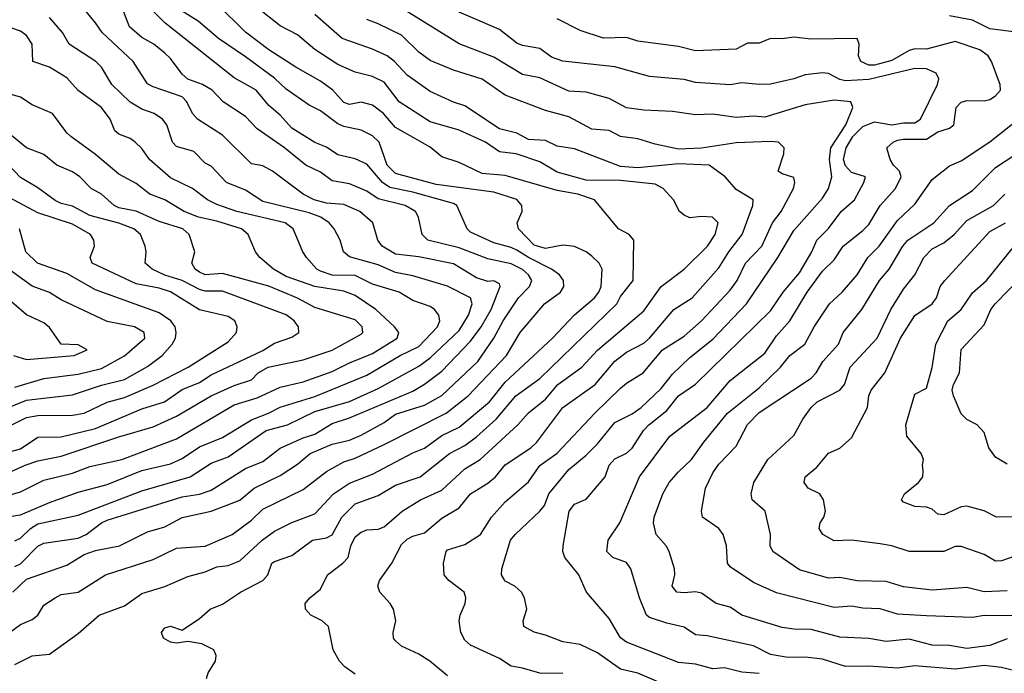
# Model space of a CAD drawing. Header units: metres. Extents: x -46681 to -43747, y -240911 to -237677.
# Tile 715 of 1056: x -46205 to -46119, y -238318 to -238261. Entities that reach past the tile are written whole.
import ezdxf

# ---------------------------------------------------------------- set-up
doc = ezdxf.new("R2010")
doc.units = ezdxf.units.M
doc.layers.add('CONTOUR_INDEX', color=1, linetype='Continuous')
doc.layers.add('CONTOUR_INTER', color=3, linetype='Continuous')

msp = doc.modelspace()

# ---------------------------------------------------------------- linework, layer by layer
at = {"layer": 'CONTOUR_INDEX'}
for points, elevation in [([(-46149.095, -238318.921), (-46151.095, -238318.042), (-46152.595, -238317.715), (-46154.595, -238316.291), (-46156.095, -238315.566), (-46157.595, -238315.342), (-46159.095, -238314.749), (-46160.095, -238314.506), (-46160.975, -238314.02), (-46161.034, -238313.52), (-46160.739, -238312.52), (-46160.926, -238311.52), (-46161.178, -238311.02), (-46161.775, -238310.52), (-46162.595, -238310.076), (-46162.93, -238309.52), (-46162.882, -238309.02), (-46162.129, -238306.52), (-46161.748, -238306.02), (-46159.595, -238304.019), (-46159.185, -238303.52), (-46158.808, -238302.52), (-46157.095, -238300.399), (-46155.595, -238299.166), (-46154.595, -238298.157), (-46153.095, -238296.308), (-46151.595, -238295.582), (-46150.824, -238295.02), (-46149.095, -238293.366), (-46148.095, -238292.128), (-46146.595, -238290.68), (-46144.595, -238289.089), (-46141.693, -238286.02), (-46138.985, -238282.02), (-46137.595, -238279.66), (-46135.095, -238276.878), (-46134.583, -238276.02), (-46134.289, -238275.02), (-46134.486, -238273.52), (-46134.374, -238272.52), (-46133.087, -238270.52), (-46132.487, -238269.02), (-46132.643, -238268.52), (-46134.095, -238268.367), (-46136.595, -238268.79), (-46140.095, -238269.851), (-46141.095, -238269.749), (-46142.595, -238269.887), (-46144.595, -238269.596), (-46146.095, -238269.652), (-46148.095, -238269.344), (-46150.595, -238269.24), (-46152.095, -238269.041), (-46153.595, -238268.226), (-46155.595, -238267.69), (-46157.095, -238267.582), (-46159.595, -238266.437), (-46161.095, -238266.141), (-46163.595, -238264.64), (-46166.595, -238263.503), (-46172.595, -238259.754)], 105), ([(-46205.095, -238317.301), (-46203.595, -238316.563), (-46202.095, -238316.406), (-46199.595, -238314.611), (-46197.777, -238313.02), (-46195.595, -238312.212), (-46194.095, -238311.135), (-46192.095, -238310.539), (-46190.095, -238309.672), (-46188.595, -238309.283), (-46187.595, -238308.845), (-46186.595, -238308.732), (-46185.595, -238308.321), (-46183.652, -238306.52), (-46182.595, -238305.746), (-46181.095, -238304.983), (-46179.095, -238304.228), (-46177.486, -238302.52), (-46176.095, -238301.567), (-46174.095, -238300.799), (-46170.595, -238298.948), (-46169.595, -238298.538), (-46168.095, -238297.454), (-46166.595, -238296.72), (-46163.954, -238294.52), (-46162.595, -238292.828), (-46158.496, -238289.02), (-46156.595, -238286.982), (-46154.855, -238285.52), (-46154.474, -238285.02), (-46154.287, -238284.52), (-46154.184, -238283.02), (-46154.445, -238282.52), (-46155.095, -238281.887), (-46155.595, -238281.512), (-46156.595, -238281.072), (-46157.595, -238280.933), (-46159.095, -238281.222), (-46160.095, -238280.956), (-46161.455, -238279.52), (-46161.568, -238279.02), (-46161.127, -238278.02), (-46161.171, -238277.52), (-46161.595, -238276.992), (-46163.595, -238276.341), (-46168.595, -238275.685), (-46172.095, -238274.72), (-46172.83, -238274.02), (-46173.533, -238272.02), (-46174.095, -238271.477), (-46175.095, -238270.977), (-46176.595, -238270.67), (-46177.095, -238270.43), (-46178.595, -238269.295), (-46179.595, -238268.811), (-46181.595, -238267.414), (-46182.595, -238266.481), (-46185.095, -238264.603), (-46187.452, -238263.02), (-46189.195, -238261.52), (-46190.595, -238260.659)], 100), ([(-46205.595, -238304.461), (-46204.595, -238304.338), (-46202.095, -238303.249), (-46199.595, -238302.362), (-46197.095, -238301.702), (-46194.095, -238300.472), (-46191.595, -238299.919), (-46190.595, -238299.442), (-46189.095, -238298.417), (-46187.095, -238297.633), (-46184.595, -238296.087), (-46183.107, -238295.52), (-46182.095, -238294.981), (-46179.095, -238294.057), (-46174.595, -238292.209), (-46171.707, -238290.52), (-46170.095, -238289.737), (-46168.472, -238288.02), (-46168.266, -238287.52), (-46168.343, -238287.02), (-46168.726, -238286.52), (-46169.095, -238286.264), (-46170.595, -238285.731), (-46171.785, -238285.02), (-46174.095, -238284.323), (-46175.595, -238283.565), (-46177.595, -238283.545), (-46178.595, -238283.214), (-46178.923, -238283.02), (-46179.81, -238282.02), (-46180.142, -238281.52), (-46180.985, -238279.52), (-46181.662, -238279.02), (-46185.87, -238278.02), (-46187.595, -238277.428), (-46188.395, -238277.02), (-46189.705, -238276.02), (-46191.595, -238275.094), (-46193.415, -238273.52), (-46194.095, -238272.558), (-46194.658, -238272.02), (-46195.095, -238271.705), (-46196.095, -238271.322), (-46196.436, -238271.02), (-46196.827, -238270.02), (-46197.594, -238269.02), (-46199.595, -238267.523), (-46200.595, -238266.45), (-46202.095, -238265.509), (-46203.539, -238265.02), (-46203.609, -238263.52), (-46204.095, -238262.753), (-46204.595, -238262.395), (-46206.095, -238261.869)], 95), ([(-46119.095, -238310.909), (-46121.095, -238311.008), (-46122.595, -238310.623), (-46125.595, -238310.86), (-46128.095, -238310.556), (-46129.595, -238310.099), (-46132.095, -238310.053), (-46133.595, -238309.772), (-46134.595, -238309.812), (-46137.095, -238309.09), (-46139.405, -238307.52), (-46139.648, -238307.02), (-46139.611, -238306.02), (-46140.075, -238304.02), (-46141.202, -238303.02), (-46141.272, -238302.52), (-46141.055, -238301.52), (-46139.839, -238299.52), (-46137.595, -238297.454), (-46136.802, -238296.02), (-46136.076, -238295.02), (-46135.573, -238294.52), (-46133.613, -238293.52), (-46133.198, -238293.02), (-46132.706, -238291.52), (-46130.366, -238289.02), (-46129.175, -238286.52), (-46128.095, -238284.754), (-46127.109, -238283.52), (-46126.311, -238282.02), (-46125.595, -238281.259), (-46124.595, -238280.73), (-46123.697, -238280.02), (-46122.595, -238278.8), (-46120.291, -238277.52), (-46119.29, -238276.52)], 110), ([(-46207.595, -238295.81), (-46204.095, -238294.39), (-46200.095, -238293.918), (-46197.595, -238293.098), (-46195.595, -238292.603), (-46193.595, -238291.464), (-46192.34, -238290.52), (-46191.457, -238289.52), (-46191.177, -238289.02), (-46191.104, -238288.52), (-46191.205, -238288.02), (-46191.58, -238287.52), (-46192.595, -238286.804), (-46198.095, -238284.816), (-46200.595, -238283.401), (-46203.136, -238282.52), (-46204.158, -238281.52), (-46204.697, -238279.52)], 90)]:
    msp.add_lwpolyline(points, dxfattribs=dict(at, elevation=elevation))
at = {"layer": 'CONTOUR_INTER'}
for points, elevation in [([(-46205.095, -238308.798), (-46204.595, -238308.575), (-46203.095, -238307.046), (-46202.595, -238306.774), (-46199.595, -238306.337), (-46198.915, -238306.02), (-46197.595, -238305.027), (-46197.095, -238304.798), (-46190.595, -238302.772), (-46189.095, -238302.546), (-46188.095, -238302.185), (-46185.095, -238300.306), (-46183.595, -238299.705), (-46182.095, -238298.552), (-46180.095, -238297.647), (-46179.095, -238297.339), (-46177.595, -238296.397), (-46176.095, -238295.927), (-46170.595, -238293.616), (-46169.595, -238292.991), (-46168.095, -238291.867), (-46165.595, -238289.278), (-46164.682, -238288.02), (-46163.826, -238286.52), (-46163.049, -238284.52), (-46163.095, -238284.292), (-46163.595, -238284.038), (-46164.095, -238284.087), (-46165.095, -238283.786), (-46167.095, -238282.576), (-46170.095, -238281.953), (-46172.095, -238281.736), (-46173.274, -238281.02), (-46173.647, -238280.52), (-46174.079, -238279.02), (-46175.195, -238278.02), (-46176.595, -238277.42), (-46178.095, -238277.301), (-46179.17, -238277.02), (-46180.102, -238276.52), (-46182.764, -238274.52), (-46183.595, -238274.081), (-46184.595, -238273.904), (-46187.095, -238271.409), (-46189.271, -238270.02), (-46189.686, -238269.52), (-46190.196, -238268.52), (-46190.595, -238268.096), (-46193.095, -238267.231), (-46193.595, -238266.951), (-46194.837, -238265.02), (-46197.542, -238262.52), (-46198.095, -238261.663), (-46199.451, -238260.02)], 97), ([(-46188.49, -238318.52), (-46188.348, -238318.02), (-46187.702, -238317.02), (-46187.648, -238316.52), (-46187.86, -238316.02), (-46188.878, -238315.52), (-46190.095, -238315.298), (-46191.095, -238315.447), (-46191.595, -238315.378), (-46192.218, -238315.02), (-46192.391, -238314.52), (-46192.095, -238314.129), (-46191.595, -238313.973), (-46190.595, -238314.315), (-46189.095, -238313.319), (-46188.169, -238312.52), (-46187.095, -238312.078), (-46185.535, -238311.02), (-46183.595, -238310.029), (-46183.183, -238309.52), (-46182.816, -238308.52), (-46182.595, -238308.378), (-46181.095, -238307.863), (-46179.307, -238306.52), (-46178.095, -238306.323), (-46177.595, -238306.07), (-46176.745, -238304.52), (-46175.595, -238303.362), (-46173.595, -238302.646), (-46172.095, -238301.762), (-46169.963, -238301.02), (-46167.439, -238299.02), (-46166.095, -238298.307), (-46165.095, -238297.561), (-46163.375, -238296.02), (-46161.689, -238294.02), (-46159.609, -238292.52), (-46152.912, -238286.02), (-46152.595, -238285.407), (-46151.518, -238284.02), (-46151.444, -238280.52), (-46151.858, -238280.02), (-46152.773, -238279.52), (-46154.865, -238277.02), (-46156.292, -238276.52), (-46158.095, -238276.207), (-46162.595, -238274.918), (-46164.595, -238274.741), (-46166.595, -238273.789), (-46168.095, -238273.28), (-46169.095, -238272.45), (-46172.095, -238270.731), (-46173.161, -238269.52), (-46174.095, -238268.801), (-46175.095, -238268.537), (-46176.095, -238268.74), (-46176.595, -238268.562), (-46177.547, -238267.52), (-46178.595, -238266.718), (-46180.748, -238265.52), (-46183.082, -238264.02), (-46185.095, -238262.484), (-46187.595, -238260.029)], 101), ([(-46140.595, -238318.084), (-46142.095, -238317.962), (-46143.595, -238317.597), (-46144.595, -238317.684), (-46146.095, -238317.285), (-46147.595, -238317.119), (-46152.095, -238315.354), (-46152.595, -238315.004), (-46153.595, -238313.308), (-46155.557, -238311.02), (-46156.232, -238309.52), (-46157.43, -238308.02), (-46157.617, -238307.52), (-46157.584, -238307.02), (-46157.047, -238304.02), (-46156.595, -238303.4), (-46155.595, -238302.967), (-46153.95, -238301.02), (-46153.595, -238300.014), (-46153.095, -238299.464), (-46152.095, -238298.993), (-46151.595, -238298.556), (-46150.623, -238297.02), (-46150.147, -238296.52), (-46148.595, -238295.292), (-46147.595, -238294.009), (-46146.095, -238293.001), (-46139.595, -238286.639), (-46138.502, -238285.02), (-46137.095, -238283.358), (-46136.024, -238281.52), (-46135.595, -238280.52), (-46134.595, -238279.515), (-46133.494, -238278.02), (-46132.318, -238277.02), (-46131.527, -238275.52), (-46131.387, -238275.02), (-46132.595, -238274.635), (-46133.095, -238274.061), (-46133.278, -238273.52), (-46133.043, -238272.52), (-46132.463, -238271.52), (-46131.595, -238270.654), (-46130.595, -238270.255), (-46129.095, -238270.521), (-46128.095, -238270.342), (-46127.095, -238270.329), (-46126.595, -238270.028), (-46125.131, -238267.02), (-46125.032, -238266.52), (-46125.242, -238266.02), (-46126.095, -238265.662), (-46127.095, -238265.615), (-46131.095, -238266.571), (-46133.095, -238266.701), (-46133.595, -238266.595), (-46134.595, -238266.05), (-46135.095, -238266.009), (-46136.595, -238266.172), (-46137.595, -238266.533), (-46139.595, -238266.98), (-46140.595, -238267.027), (-46142.095, -238266.868), (-46143.095, -238267.052), (-46146.095, -238266.831), (-46147.095, -238266.589), (-46150.095, -238266.326), (-46153.095, -238265.488), (-46157.595, -238264.995), (-46158.595, -238264.636), (-46159.595, -238263.902), (-46161.095, -238263.633), (-46161.595, -238263.424), (-46163.095, -238262.259), (-46168.257, -238260.02)], 106), ([(-46205.595, -238314.557), (-46204.595, -238313.839), (-46203.595, -238313.396), (-46203.107, -238313.02), (-46202.595, -238312.159), (-46201.595, -238311.512), (-46201.095, -238311.244), (-46199.595, -238311.029), (-46197.242, -238309.52), (-46193.095, -238308.203), (-46191.095, -238307.227), (-46188.595, -238307.046), (-46186.27, -238306.02), (-46184.595, -238304.787), (-46183.595, -238303.835), (-46180.095, -238302.116), (-46178.095, -238300.564), (-46176.595, -238299.72), (-46175.595, -238299.407), (-46173.095, -238298.234), (-46167.713, -238295.52), (-46165.819, -238294.02), (-46162.493, -238290.52), (-46161.311, -238288.52), (-46159.202, -238286.02), (-46157.796, -238285.02), (-46157.533, -238284.52), (-46157.552, -238284.02), (-46157.886, -238283.52), (-46158.592, -238283.02), (-46160.595, -238282.028), (-46161.595, -238281.388), (-46162.095, -238281.137), (-46163.595, -238280.738), (-46165.595, -238279.832), (-46165.895, -238279.52), (-46166.791, -238277.52), (-46167.095, -238277.332), (-46170.595, -238276.346), (-46172.595, -238275.939), (-46173.233, -238275.52), (-46174.595, -238273.92), (-46175.595, -238273.451), (-46177.095, -238273.1), (-46178.095, -238272.449), (-46179.095, -238272.054), (-46181.095, -238270.807), (-46182.095, -238269.662), (-46183.095, -238268.824), (-46184.174, -238267.52), (-46186.095, -238266.43), (-46192.095, -238261.668), (-46193.262, -238260.52)], 99), ([(-46205.258, -238311.02), (-46204.095, -238309.893), (-46200.595, -238308.677), (-46199.095, -238307.76), (-46198.095, -238307.423), (-46196.013, -238307.02), (-46193.595, -238305.814), (-46192.095, -238305.372), (-46190.595, -238304.552), (-46188.095, -238304.007), (-46185.595, -238303.055), (-46184.37, -238302.02), (-46182.095, -238300.921), (-46180.595, -238299.938), (-46179.515, -238299.02), (-46177.595, -238298.21), (-46176.095, -238297.855), (-46175.095, -238297.423), (-46173.095, -238296.322), (-46172.095, -238295.612), (-46169.595, -238294.831), (-46168.095, -238293.973), (-46164.969, -238291.02), (-46163.595, -238289.011), (-46162.782, -238287.52), (-46161.438, -238285.52), (-46160.493, -238284.52), (-46160.3, -238284.02), (-46160.574, -238283.52), (-46161.095, -238283.066), (-46162.095, -238282.566), (-46164.095, -238282.129), (-46166.595, -238281.17), (-46169.299, -238280.52), (-46169.806, -238280.02), (-46170.117, -238278.52), (-46170.382, -238278.02), (-46171.27, -238277.52), (-46173.595, -238276.939), (-46174.595, -238276.267), (-46176.095, -238275.619), (-46177.595, -238275.362), (-46178.595, -238274.629), (-46179.864, -238274.02), (-46181.732, -238272.52), (-46184.095, -238270.868), (-46185.095, -238269.8), (-46187.049, -238268.52), (-46187.992, -238267.52), (-46188.824, -238267.02), (-46190.095, -238266.54), (-46190.595, -238266.122), (-46191.595, -238264.762), (-46192.095, -238264.287), (-46193.039, -238263.52), (-46194.095, -238262.95), (-46195.147, -238262.02), (-46195.737, -238260.52)], 98), ([(-46175.595, -238318.143), (-46176.502, -238317.52), (-46176.954, -238317.02), (-46177.508, -238316.02), (-46177.909, -238314.02), (-46178.453, -238313.52), (-46179.44, -238313.02), (-46179.906, -238312.52), (-46179.93, -238312.02), (-46179.525, -238311.52), (-46178.595, -238310.764), (-46177.999, -238309.52), (-46176.663, -238308.52), (-46176.215, -238308.02), (-46175.965, -238307.02), (-46175.595, -238306.242), (-46175.095, -238305.844), (-46174.595, -238305.635), (-46173.595, -238305.575), (-46173.095, -238305.367), (-46171.531, -238304.02), (-46169.94, -238303.02), (-46168.095, -238302.187), (-46166.095, -238300.337), (-46164.762, -238299.52), (-46161.517, -238296.52), (-46160.595, -238295.484), (-46159.095, -238294.295), (-46158.033, -238293.02), (-46155.946, -238291.52), (-46154.595, -238290.059), (-46150.595, -238286.633), (-46149.095, -238284.529), (-46147.086, -238283.02), (-46145.078, -238281.02), (-46144.401, -238280.02), (-46144.14, -238279.02), (-46144.636, -238278.52), (-46145.595, -238278.467), (-46146.595, -238278.578), (-46147.095, -238278.351), (-46147.508, -238278.02), (-46148.018, -238277.02), (-46148.903, -238276.02), (-46149.595, -238275.665), (-46152.595, -238275.35), (-46155.595, -238275.298), (-46158.095, -238274.625), (-46159.595, -238273.722), (-46161.637, -238273.02), (-46163.095, -238272.862), (-46164.32, -238272.02), (-46166.595, -238270.981), (-46169.095, -238270.243), (-46171.782, -238268.52), (-46173.095, -238266.818), (-46174.095, -238266.313), (-46175.595, -238265.951), (-46177.095, -238265.268), (-46179.095, -238263.967), (-46180.595, -238262.71), (-46182.095, -238261.922), (-46183.595, -238260.755)], 102), ([(-46167.595, -238318.278), (-46169.13, -238317.02), (-46170.095, -238316.399), (-46171.595, -238315.706), (-46172.095, -238315.243), (-46172.278, -238315.02), (-46172.302, -238314.52), (-46172.078, -238313.52), (-46172.27, -238312.52), (-46172.557, -238312.02), (-46173.467, -238311.02), (-46173.625, -238310.52), (-46173.505, -238310.02), (-46172.418, -238308.52), (-46171.595, -238306.906), (-46171.095, -238306.433), (-46170.595, -238306.179), (-46169.595, -238305.892), (-46168.095, -238304.606), (-46166.595, -238303.711), (-46165.595, -238302.506), (-46164.095, -238301.583), (-46163.451, -238301.02), (-46162.595, -238299.984), (-46160.389, -238298.52), (-46159.858, -238298.02), (-46157.595, -238295.024), (-46154.796, -238293.02), (-46153.095, -238291.014), (-46152.095, -238290.234), (-46150.595, -238289.431), (-46150.095, -238289.009), (-46147.973, -238286.52), (-46146.41, -238285.52), (-46144.095, -238282.925), (-46143.228, -238281.52), (-46142.057, -238280.02), (-46141.146, -238277.52), (-46141.098, -238277.02), (-46142.595, -238276.131), (-46143.544, -238275.02), (-46144.923, -238274.02), (-46147.595, -238273.905), (-46151.095, -238274.242), (-46152.595, -238274.134), (-46156.595, -238272.583), (-46158.095, -238272.35), (-46159.095, -238271.874), (-46160.595, -238271.796), (-46161.595, -238271.247), (-46163.095, -238270.871), (-46166.095, -238268.859), (-46167.095, -238268.537), (-46169.095, -238267.631), (-46171.095, -238266.212), (-46172.191, -238265.02), (-46172.843, -238264.52), (-46174.095, -238263.946), (-46176.73, -238263.02), (-46179.095, -238260.954)], 103), ([(-46118.095, -238262.5), (-46120.595, -238262.2), (-46122.095, -238261.435), (-46124.095, -238261.05)], 108), ([(-46205.095, -238306.567), (-46204.595, -238306.364), (-46203.749, -238305.52), (-46203.095, -238305.105), (-46199.595, -238304.35), (-46194.095, -238302.247), (-46189.916, -238301.02), (-46188.095, -238299.854), (-46186.595, -238299.312), (-46183.32, -238297.02), (-46181.466, -238296.52), (-46179.095, -238295.37), (-46176.095, -238294.5), (-46173.595, -238293.37), (-46170.095, -238291.431), (-46169.095, -238290.716), (-46166.595, -238288.334), (-46165.777, -238287.02), (-46165.47, -238286.02), (-46165.595, -238285.513), (-46167.595, -238284.498), (-46170.595, -238283.593), (-46172.095, -238283.314), (-46173.595, -238282.657), (-46176.095, -238281.951), (-46176.615, -238281.52), (-46176.896, -238280.52), (-46177.437, -238279.52), (-46177.87, -238279.02), (-46178.578, -238278.52), (-46179.595, -238278.151), (-46183.595, -238277.151), (-46185.095, -238276.184), (-46186.754, -238275.52), (-46188.095, -238274.103), (-46188.595, -238273.829), (-46189.595, -238272.823), (-46191.095, -238272.405), (-46191.423, -238272.02), (-46191.934, -238270.52), (-46192.311, -238270.02), (-46193.034, -238269.52), (-46194.095, -238269.166), (-46195.095, -238268.544), (-46196.689, -238267.02), (-46197.573, -238265.52), (-46198.067, -238265.02), (-46200.379, -238263.52), (-46200.97, -238262.52), (-46202.095, -238261.2)], 96), ([(-46157.595, -238318.078), (-46159.595, -238318.064), (-46161.095, -238317.613), (-46162.095, -238317.46), (-46163.095, -238316.772), (-46165.595, -238315.618), (-46166.095, -238315.187), (-46166.438, -238314.52), (-46166.589, -238313.52), (-46166.503, -238313.02), (-46166.07, -238312.02), (-46166.014, -238311.52), (-46166.157, -238311.02), (-46167.491, -238310.02), (-46167.888, -238309.52), (-46167.95, -238308.52), (-46167.707, -238307.52), (-46167.595, -238307.349), (-46166.095, -238306.896), (-46164.73, -238306.02), (-46163.79, -238304.52), (-46162.595, -238303.198), (-46160.595, -238301.465), (-46159.595, -238300.06), (-46158.095, -238298.983), (-46154.832, -238295.52), (-46152.595, -238293.354), (-46152.095, -238292.909), (-46150.649, -238292.02), (-46148.961, -238290.02), (-46147.095, -238288.835), (-46145.595, -238287.499), (-46143.095, -238284.841), (-46142.491, -238284.02), (-46141.765, -238282.52), (-46140.365, -238281.02), (-46139.448, -238279.02), (-46138.685, -238278.02), (-46137.608, -238276.02), (-46137.488, -238275.52), (-46137.595, -238275.076), (-46138.595, -238274.759), (-46138.955, -238274.52), (-46138.462, -238273.02), (-46138.435, -238272.52), (-46138.907, -238272.02), (-46139.595, -238271.97), (-46142.595, -238272.06), (-46145.595, -238272.532), (-46147.595, -238272.609), (-46149.595, -238272.199), (-46151.095, -238271.728), (-46152.595, -238271.519), (-46153.595, -238271.015), (-46155.095, -238270.88), (-46157.095, -238269.824), (-46159.095, -238269.279), (-46162.595, -238267.936), (-46164.595, -238266.556), (-46167.095, -238265.778), (-46169.095, -238264.939), (-46170.095, -238264.221), (-46171.595, -238262.743), (-46173.595, -238261.743), (-46174.595, -238261.375)], 104), ([(-46118.095, -238317.943), (-46119.595, -238317.556), (-46121.095, -238317.404), (-46123.595, -238317.696), (-46127.095, -238317.429), (-46128.595, -238317.629), (-46131.095, -238317.455), (-46133.095, -238317.491), (-46135.095, -238316.852), (-46136.595, -238316.681), (-46138.095, -238316.697), (-46139.595, -238316.447), (-46141.095, -238315.695), (-46145.095, -238314.827), (-46146.095, -238314.729), (-46147.095, -238314.056), (-46148.595, -238313.717), (-46150.095, -238313.22), (-46150.341, -238313.02), (-46150.961, -238311.52), (-46151.715, -238309.02), (-46152.095, -238308.473), (-46153.285, -238308.02), (-46153.806, -238307.52), (-46153.675, -238306.52), (-46152.666, -238305.02), (-46150.974, -238301.02), (-46148.319, -238297.52), (-46145.108, -238295.02), (-46143.095, -238292.676), (-46140.095, -238290.298), (-46139.095, -238288.793), (-46137.937, -238287.52), (-46136.422, -238285.02), (-46135.095, -238283.195), (-46134.095, -238282.231), (-46133.306, -238281.02), (-46131.595, -238279.679), (-46131.095, -238279.141), (-46130.095, -238277.509), (-46128.765, -238276.02), (-46128.274, -238275.02), (-46128.419, -238274.52), (-46128.938, -238274.02), (-46129.247, -238273.52), (-46129.536, -238272.52), (-46128.979, -238272.02), (-46128.595, -238271.855), (-46128.095, -238271.747), (-46126.095, -238271.754), (-46125.095, -238271.134), (-46124.095, -238270.812), (-46123.708, -238270.52), (-46123.507, -238269.02), (-46123.095, -238268.537), (-46122.595, -238268.389), (-46121.095, -238268.426), (-46120.595, -238268.302), (-46120.095, -238267.999), (-46119.689, -238267.52), (-46119.707, -238267.02), (-46120.466, -238265.02), (-46120.757, -238264.52), (-46121.46, -238264.02), (-46123.595, -238263.278), (-46126.095, -238263.954), (-46127.095, -238263.93), (-46127.595, -238264.081), (-46129.095, -238264.948), (-46130.595, -238265.326), (-46131.095, -238265.33), (-46131.768, -238265.02), (-46131.973, -238264.52), (-46131.927, -238263.52), (-46132.095, -238263.031), (-46136.095, -238263.099), (-46137.595, -238262.899), (-46138.595, -238263.053), (-46139.595, -238263.04), (-46140.595, -238263.424), (-46141.595, -238263.445), (-46142.595, -238263.947), (-46146.095, -238264.095), (-46147.595, -238263.73), (-46151.095, -238263.273), (-46152.095, -238262.939), (-46154.095, -238263.001), (-46156.095, -238262.345), (-46158.095, -238261.336)], 107), ([(-46205.595, -238302.63), (-46204.595, -238302.319), (-46202.595, -238301.323), (-46200.095, -238300.717), (-46198.595, -238300.144), (-46195.817, -238299.52), (-46191.095, -238297.732), (-46186.095, -238294.782), (-46184.095, -238294.174), (-46182.095, -238293.25), (-46180.095, -238292.803), (-46177.595, -238291.907), (-46176.095, -238291.143), (-46174.095, -238290.351), (-46171.957, -238289.02), (-46171.824, -238288.52), (-46172.195, -238288.02), (-46173.809, -238286.52), (-46175.595, -238285.321), (-46176.595, -238284.929), (-46179.095, -238284.534), (-46181.595, -238283.654), (-46182.666, -238283.02), (-46183.858, -238282.02), (-46184.226, -238281.52), (-46184.863, -238280.02), (-46185.456, -238279.52), (-46187.595, -238278.855), (-46189.192, -238278.52), (-46190.42, -238278.02), (-46192.095, -238277.026), (-46193.403, -238276.52), (-46194.595, -238275.587), (-46196.095, -238274.777), (-46198.095, -238273.092), (-46200.249, -238271.52), (-46200.595, -238271.216), (-46201.834, -238269.52), (-46203.595, -238268.792), (-46204.595, -238268.11), (-46206.095, -238267.682)], 94), ([(-46119.095, -238315.079), (-46120.595, -238315.65), (-46122.595, -238315.909), (-46124.095, -238315.67), (-46125.595, -238315.622), (-46127.595, -238315.105), (-46129.595, -238315.312), (-46131.095, -238315.05), (-46133.595, -238314.924), (-46136.095, -238314.268), (-46137.595, -238314.248), (-46138.595, -238314.09), (-46142.095, -238313.036), (-46143.095, -238312.341), (-46144.325, -238312.02), (-46145.595, -238311.123), (-46146.095, -238311.006), (-46147.095, -238311.101), (-46147.719, -238311.02), (-46148.116, -238310.52), (-46147.894, -238309.52), (-46147.915, -238309.02), (-46148.376, -238307.52), (-46148.656, -238307.02), (-46149.525, -238306.02), (-46149.739, -238305.02), (-46149.692, -238304.52), (-46148.953, -238302.52), (-46148.388, -238301.52), (-46147.595, -238300.588), (-46146.446, -238299.52), (-46145.389, -238298.02), (-46143.344, -238295.52), (-46140.595, -238293.315), (-46138.749, -238291.52), (-46137.939, -238290.52), (-46136.642, -238289.52), (-46135.816, -238288.02), (-46134.496, -238286.02), (-46133.41, -238285.02), (-46132.095, -238283.524), (-46131.176, -238282.02), (-46130.188, -238281.02), (-46128.595, -238278.818), (-46127.095, -238277.397), (-46125.595, -238275.248), (-46124.095, -238274.061), (-46123.095, -238273.626), (-46120.595, -238271.988), (-46118.095, -238270.001)], 108), ([(-46206.095, -238300.887), (-46204.206, -238300.02), (-46203.095, -238299.656), (-46201.095, -238299.243), (-46196.095, -238297.552), (-46193.095, -238296.711), (-46191.095, -238295.758), (-46188.095, -238294.003), (-46186.095, -238293.124), (-46184.595, -238292.628), (-46184.012, -238292.02), (-46183.139, -238291.52), (-46180.095, -238290.895), (-46177.595, -238290.054), (-46175.095, -238288.677), (-46174.925, -238288.52), (-46174.997, -238288.02), (-46175.595, -238287.431), (-46179.095, -238286.362), (-46180.595, -238285.531), (-46183.095, -238284.498), (-46187.095, -238283.417), (-46188.595, -238283.511), (-46189.095, -238283.29), (-46189.477, -238283.02), (-46189.771, -238282.52), (-46189.486, -238281.52), (-46189.98, -238280.02), (-46190.541, -238279.52), (-46192.595, -238278.908), (-46194.595, -238278.005), (-46196.095, -238277.722), (-46196.484, -238277.52), (-46197.595, -238276.515), (-46198.495, -238276.02), (-46199.465, -238275.02), (-46200.095, -238274.579), (-46201.448, -238274.02), (-46202.595, -238273.079), (-46204.095, -238272.496), (-46205.883, -238271.02)], 93), ([(-46118.595, -238313.082), (-46121.095, -238313.043), (-46122.095, -238313.24), (-46126.095, -238313.087), (-46128.595, -238312.932), (-46130.095, -238312.471), (-46131.595, -238312.42), (-46132.595, -238312.251), (-46134.095, -238312.347), (-46139.095, -238311.088), (-46141.095, -238310.182), (-46143.095, -238308.845), (-46143.336, -238308.52), (-46143.423, -238307.02), (-46143.718, -238306.02), (-46144.098, -238305.52), (-46145.512, -238304.52), (-46145.593, -238304.02), (-46145.251, -238302.02), (-46144.595, -238300.695), (-46144.095, -238299.933), (-46142.595, -238298.364), (-46141.595, -238296.484), (-46140.595, -238295.444), (-46136.095, -238292.484), (-46135.641, -238292.02), (-46135.061, -238291.02), (-46133.726, -238289.52), (-46133.316, -238288.52), (-46131.693, -238286.52), (-46130.175, -238284.02), (-46129.316, -238283.02), (-46128.126, -238281.02), (-46127.706, -238280.52), (-46125.456, -238279.02), (-46124.095, -238277.499), (-46122.095, -238276.201), (-46120.095, -238274.198), (-46117.505, -238272.52)], 109), ([(-46206.095, -238299.01), (-46204.595, -238298.613), (-46203.095, -238297.606), (-46201.095, -238297.551), (-46198.095, -238296.842), (-46194.095, -238295.147), (-46192.125, -238294.52), (-46190.595, -238293.462), (-46189.095, -238292.839), (-46188.095, -238292.192), (-46183.595, -238290.091), (-46182.595, -238289.448), (-46181.095, -238288.93), (-46180.481, -238288.52), (-46180.52, -238288.02), (-46180.901, -238287.52), (-46181.595, -238286.995), (-46187.095, -238284.948), (-46188.595, -238284.925), (-46189.095, -238284.803), (-46190.595, -238284.013), (-46192.095, -238283.542), (-46193.189, -238283.02), (-46193.808, -238282.52), (-46193.706, -238281.52), (-46193.807, -238281.02), (-46194.211, -238280.02), (-46194.784, -238279.52), (-46196.095, -238279.033), (-46198.595, -238278.369), (-46200.095, -238277.579), (-46201.095, -238277.333), (-46201.595, -238277.074), (-46203.095, -238275.965), (-46204.595, -238275.092), (-46205.629, -238274.02)], 92), ([(-46207.095, -238297.37), (-46204.095, -238295.896), (-46203.095, -238295.71), (-46200.095, -238295.693), (-46199.095, -238295.523), (-46197.095, -238294.567), (-46195.595, -238294.145), (-46193.095, -238293.084), (-46190.081, -238291.52), (-46186.595, -238289.335), (-46185.885, -238288.52), (-46185.826, -238288.02), (-46186.042, -238287.52), (-46186.595, -238287.145), (-46189.095, -238286.544), (-46191.595, -238284.987), (-46192.595, -238284.678), (-46194.595, -238284.306), (-46198.408, -238282.52), (-46198.562, -238282.02), (-46198.198, -238281.02), (-46198.265, -238280.52), (-46198.546, -238280.02), (-46200.095, -238279.133), (-46203.095, -238278.133), (-46205.595, -238276.823)], 91), ([(-46118.095, -238307.807), (-46119.595, -238308.32), (-46120.095, -238308.338), (-46121.095, -238307.771), (-46123.095, -238307.074), (-46123.595, -238307.086), (-46124.595, -238307.504), (-46127.595, -238307.494), (-46129.095, -238307.024), (-46130.095, -238306.851), (-46132.595, -238306.526), (-46134.095, -238306.587), (-46135.076, -238306.02), (-46135.4, -238305.52), (-46135.307, -238305.02), (-46134.977, -238304.52), (-46134.85, -238304.02), (-46135.013, -238303.02), (-46135.328, -238302.52), (-46136.354, -238302.02), (-46136.68, -238301.52), (-46136.601, -238301.02), (-46135.595, -238300.204), (-46134.595, -238298.976), (-46133.595, -238298.554), (-46132.595, -238297.651), (-46131.188, -238295.02), (-46131.074, -238294.02), (-46130.87, -238293.52), (-46129.703, -238292.02), (-46128.346, -238289.02), (-46127.095, -238287.043), (-46125.591, -238286.02), (-46125.231, -238285.52), (-46124.902, -238284.52), (-46124.512, -238284.02), (-46120.595, -238279.748), (-46119.242, -238279.02)], 111), ([(-46118.095, -238304.491), (-46120.017, -238304.52), (-46121.095, -238303.987), (-46122.595, -238303.573), (-46123.095, -238303.643), (-46124.595, -238304.336), (-46125.095, -238304.27), (-46125.595, -238303.835), (-46126.095, -238303.65), (-46127.095, -238303.595), (-46128.095, -238303.235), (-46128.256, -238303.02), (-46127.984, -238302.52), (-46126.772, -238301.52), (-46126.401, -238301.02), (-46126.372, -238300.52), (-46126.442, -238300.02), (-46126.347, -238299.52), (-46126.562, -238299.02), (-46127.792, -238297.52), (-46127.871, -238296.52), (-46127.095, -238293.877), (-46126.095, -238293.34), (-46125.595, -238291.559), (-46125.279, -238289.52), (-46124.243, -238287.52), (-46123.095, -238286.53), (-46122.095, -238285.072), (-46120.892, -238284.02), (-46118.095, -238280.55)], 112), ([(-46119.095, -238299.92), (-46120.095, -238299.327), (-46120.7, -238298.52), (-46121.095, -238297.202), (-46121.703, -238296.52), (-46122.595, -238296.063), (-46123.095, -238295.556), (-46123.753, -238294.02), (-46123.863, -238293.52), (-46123.761, -238293.02), (-46123.235, -238292.02), (-46123.095, -238289.989), (-46121.095, -238287.861), (-46120.499, -238286.52), (-46120.134, -238286.02), (-46116.595, -238282.384)], 113), ([(-46205.095, -238293.246), (-46202.595, -238292.505), (-46199.595, -238292.14), (-46197.595, -238291.632), (-46195.595, -238290.544), (-46193.828, -238289.02), (-46193.882, -238288.52), (-46194.716, -238288.02), (-46197.095, -238287.55), (-46201.095, -238285.675), (-46202.095, -238285.053), (-46203.595, -238284.499), (-46205.595, -238283.06)], 89), ([(-46205.224, -238290.52), (-46204.095, -238290.848), (-46199.969, -238290.52), (-46198.827, -238290.02), (-46199.595, -238289.575), (-46201.095, -238289.528), (-46202.095, -238288.071), (-46202.595, -238287.667), (-46204.095, -238286.979), (-46205.595, -238285.686)], 88)]:
    msp.add_lwpolyline(points, dxfattribs=dict(at, elevation=elevation))

doc.saveas('drawing.dxf')
